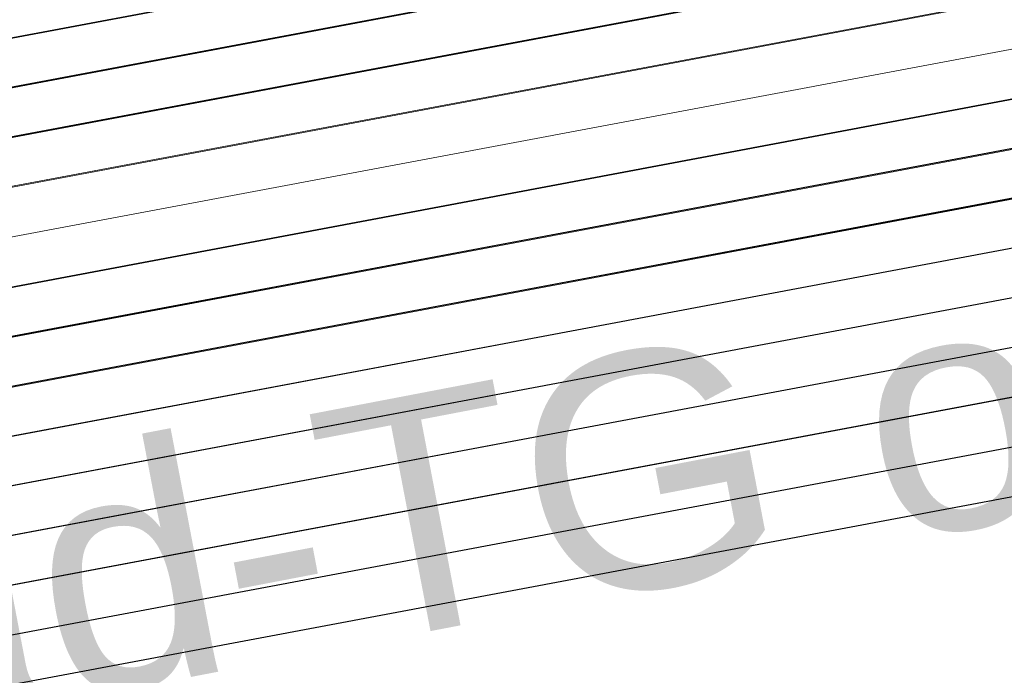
# Model space of a CAD drawing. Header units: metres. Extents: x -502 to 161, y -108 to 174.
# Tile 460 of 656: x -83.18 to -82.178, y -19.627 to -18.959. Entities that reach past the tile are written whole.
import ezdxf

# ---------------------------------------------------------------- set-up
doc = ezdxf.new("R2010")
doc.units = ezdxf.units.M
doc.header["$LTSCALE"] = 0.1
for name, color, linetype in [('BRI31-005.05-5p02-Koordinierung Lageplan 4. BA ZOB West 2022-06-15', 7, 'Continuous'), ('BRI31-005.06-5f07-Koordinierung Lageplan 4. BA ZOB Fernbusbahnh', 7, 'Continuous'), ('BRI32-005.02-5f05-Koordinierung Schemaplan 4 BA ZOB Teilbereich', 7, 'Continuous'), ('BRI32-005.03-5f06-Koordinierung Schemaplan 4 BA ZOB Teilbereich 2 Ost - Bahnhofsallee 2023-01-21', 7, 'Continuous')]:
    doc.layers.add(name, color=color, linetype=linetype)
doc.styles.add('Arial', font='arial.ttf')

msp = doc.modelspace()

# ---------------------------------------------------------------- linework, layer by layer
at = {"layer": 'BRI31-005.05-5p02-Koordinierung Lageplan 4. BA ZOB West 2022-06-15', "color": 190, "linetype": 'Continuous', "lineweight": 35, "true_color": 0x7f00ff, "transparency": 33554687, "flags": 128}
msp.add_lwpolyline([(-55.6927, -13.4124), (-59.4247, -14.0424), (-59.9157, -14.1304), (-61.3997, -14.3954), (-62.2547, -14.5474), (-62.6477, -14.6444), (-62.8637, -14.7754), (-63.5677, -15.2744), (-64.3977, -15.8474), (-64.8567, -15.9354), (-69.6957, -16.7974), (-75.4547, -17.7374), (-81.7247, -18.7024), (-88.8997, -20.0524), (-93.6747, -20.7824), (-98.9547, -21.6824)], dxfattribs=at)
at = {"layer": 'BRI31-005.05-5p02-Koordinierung Lageplan 4. BA ZOB West 2022-06-15', "color": 116, "linetype": 'Continuous', "lineweight": 13, "true_color": 0x007f3f, "transparency": 33554687, "flags": 128}
for points in [[(-98.8977, -21.7234), (-93.6667, -20.8304), (-88.8927, -20.1004), (-81.7147, -18.7504), (-75.4437, -17.7854), (-69.6887, -16.8454), (-64.8477, -15.9844), (-64.3767, -15.8944), (-63.5377, -15.3154), (-62.8377, -14.8174), (-62.6297, -14.6924), (-62.2457, -14.5964), (-61.3907, -14.4444), (-59.9067, -14.1794), (-59.4177, -14.0904), (-55.6847, -13.4604)], [(-98.9347, -21.7804), (-93.6587, -20.8794), (-88.8847, -20.1494), (-81.7057, -18.7994), (-75.4347, -17.8344), (-69.6807, -16.8944), (-64.8387, -16.0334), (-64.3567, -15.9414), (-63.5087, -15.3564), (-62.8107, -14.8594), (-62.6107, -14.7394), (-62.2357, -14.6454), (-61.3817, -14.4934), (-59.8977, -14.2284), (-59.4097, -14.1394), (-55.6767, -13.5094)], [(-55.6527, -13.6584), (-59.3837, -14.2884), (-59.8707, -14.3754), (-61.3547, -14.6404), (-62.2037, -14.7924), (-62.5517, -14.8784), (-62.7277, -14.9854), (-63.4237, -15.4794), (-64.2987, -16.0824), (-64.8117, -16.1804), (-69.6547, -17.0434), (-75.4117, -17.9834), (-81.6807, -18.9484), (-88.8587, -20.2984), (-93.6347, -21.0284), (-98.8577, -21.9194)], [(-55.6447, -13.7074), (-59.3757, -14.3374), (-59.8617, -14.4244), (-61.3457, -14.6894), (-62.1937, -14.8414), (-62.5327, -14.9254), (-62.7007, -15.0274), (-63.3947, -15.5204), (-64.2787, -16.1294), (-64.8027, -16.2294), (-69.6467, -17.0924), (-75.4027, -18.0324), (-81.6717, -18.9974), (-88.8507, -20.3474), (-93.6267, -21.0774), (-98.8947, -21.9764)]]:
    msp.add_lwpolyline(points, dxfattribs=at)
at = {"layer": 'BRI31-005.05-5p02-Koordinierung Lageplan 4. BA ZOB West 2022-06-15', "color": 250, "linetype": 'Continuous', "lineweight": 25, "true_color": 0x333333, "transparency": 33554687, "flags": 128}
for points in [[(-55.6847, -13.4614), (-59.4167, -14.0914), (-59.9067, -14.1794), (-61.3907, -14.4444), (-62.2447, -14.5964), (-62.6287, -14.6914), (-62.8367, -14.8174), (-63.5387, -15.3154), (-64.3777, -15.8944), (-64.8477, -15.9844), (-69.6877, -16.8464), (-75.4457, -17.7864), (-81.7157, -18.7514), (-88.8917, -20.1014), (-93.6667, -20.8314), (-98.9447, -21.7314)], [(-55.6767, -13.5104), (-59.4087, -14.1404), (-59.8977, -14.2284), (-61.3817, -14.4934), (-62.2347, -14.6454), (-62.6097, -14.7384), (-62.8097, -14.8594), (-63.5097, -15.3564), (-64.3577, -15.9414), (-64.8387, -16.0334), (-69.6797, -16.8954), (-75.4367, -17.8354), (-81.7067, -18.8004), (-88.8837, -20.1504), (-93.6587, -20.8804), (-98.9347, -21.7804)], [(-179.1357, -29.7394), (-178.2047, -29.9074), (-176.5237, -30.3244), (-174.8367, -30.8434), (-162.8247, -32.5154), (-157.1227, -33.4214), (-150.6707, -32.1644), (-150.3757, -32.1054), (-126.7397, -27.5954), (-121.8107, -26.6854), (-104.5117, -23.3154), (-93.6067, -21.1744), (-88.8337, -20.4444), (-81.6527, -19.0944), (-75.3827, -18.1294), (-69.6317, -17.1894), (-64.2647, -16.2324), (-63.2977, -15.6984), (-62.6077, -15.0894), (-62.1947, -14.8414), (-59.6597, -14.3864), (-59.3767, -14.3364), (-55.6447, -13.7064)], [(-55.6367, -13.7554), (-59.3687, -14.3854), (-59.6507, -14.4354), (-62.1767, -14.8894), (-62.5777, -15.1304), (-63.2687, -15.7394), (-64.2477, -16.2804), (-69.6237, -17.2384), (-75.3737, -18.1784), (-81.6437, -19.1434), (-88.8257, -20.4934), (-93.5977, -21.2234), (-104.5017, -23.3644), (-121.8007, -26.7344), (-126.7307, -27.6444), (-150.3667, -32.1544), (-150.6607, -32.2134), (-157.1217, -33.4724), (-162.8317, -32.5644), (-174.8437, -30.8934), (-176.5357, -30.3734), (-178.2147, -29.9564), (-179.1357, -29.7904)], [(-55.6287, -13.8044), (-59.3607, -14.4344), (-59.6427, -14.4844), (-62.1587, -14.9374), (-62.5477, -15.1714), (-63.2397, -15.7804), (-64.2307, -16.3284), (-69.6157, -17.2874), (-75.3647, -18.2274), (-81.6347, -19.1924), (-88.8177, -20.5424), (-93.5887, -21.2724), (-104.4917, -23.4134), (-121.7907, -26.7834), (-126.7217, -27.6934), (-150.3577, -32.2034), (-150.6507, -32.2624), (-157.1207, -33.5234), (-162.8387, -32.6134), (-174.8507, -30.9434), (-176.5477, -30.4224), (-178.2247, -30.0054), (-179.1357, -29.8414)], [(-55.6207, -13.8534), (-59.3527, -14.4834), (-59.6277, -14.5324), (-62.1407, -14.9854), (-62.5177, -15.2124), (-63.2107, -15.8214), (-64.2137, -16.3764), (-69.6077, -17.3364), (-75.3557, -18.2764), (-81.6257, -19.2414), (-88.8097, -20.5914), (-93.5797, -21.3214), (-104.4817, -23.4624), (-121.7807, -26.8324), (-126.7127, -27.7424), (-150.3487, -32.2524), (-150.6407, -32.3114), (-157.1197, -33.5744), (-162.8457, -32.6624), (-174.8577, -30.9934), (-176.5597, -30.4714), (-178.2347, -30.0544), (-179.1357, -29.8924)], [(-55.6127, -13.9024), (-59.3447, -14.5324), (-59.6247, -14.5824), (-62.1227, -15.0334), (-62.4877, -15.2534), (-63.1817, -15.8624), (-64.1967, -16.4244), (-69.5997, -17.3854), (-75.3467, -18.3254), (-81.6167, -19.2904), (-88.8017, -20.6404), (-93.5707, -21.3704), (-104.4717, -23.5114), (-121.7707, -26.8814), (-126.7037, -27.7914), (-150.3397, -32.3014), (-150.6307, -32.3604), (-157.1187, -33.6254), (-162.8527, -32.7114), (-174.8647, -31.0434), (-176.5717, -30.5204), (-178.2447, -30.1034), (-179.1357, -29.9434)], [(-55.6047, -13.9514), (-59.3367, -14.5814), (-62.1047, -15.0814), (-62.4577, -15.2944), (-63.1527, -15.9034), (-64.1797, -16.4724), (-69.5917, -17.4344), (-75.3377, -18.3744), (-81.6077, -19.3394), (-88.7937, -20.6894), (-93.5617, -21.4194), (-104.4617, -23.5604), (-121.7607, -26.9304), (-126.6947, -27.8404), (-150.3307, -32.3504), (-150.6207, -32.4094), (-157.1177, -33.6764), (-162.8597, -32.7604), (-174.8717, -31.0934), (-176.5837, -30.5694), (-178.2547, -30.1524), (-179.1357, -29.9944)], [(-62.5057, -14.9114), (-62.7017, -15.0274), (-63.4007, -15.5204), (-64.2987, -16.1364), (-69.6477, -17.0914), (-75.4007, -18.0314), (-81.6707, -18.9964), (-88.8497, -20.3464), (-93.6247, -21.0764), (-104.5317, -23.2174), (-121.8307, -26.5874), (-126.7577, -27.4974), (-150.3937, -32.0074), (-150.6907, -32.0664), (-157.1247, -33.3194), (-162.8107, -32.4174), (-174.8227, -30.7434), (-176.4997, -30.2264), (-178.1847, -29.8094), (-179.1357, -29.6374)], [(-62.4797, -14.9544), (-62.6747, -15.0694), (-63.3727, -15.5614), (-64.2817, -16.1844), (-69.6397, -17.1404), (-75.3917, -18.0804), (-81.6617, -19.0454), (-88.8417, -20.3954), (-93.6157, -21.1254), (-104.5217, -23.2664), (-121.8207, -26.6364), (-126.7487, -27.5464), (-150.3847, -32.0564), (-150.6807, -32.1154), (-157.1237, -33.3704), (-162.8177, -32.4664), (-174.8297, -30.7934), (-176.5117, -30.2754), (-178.1947, -29.8584), (-179.1357, -29.6884)]]:
    msp.add_lwpolyline(points, dxfattribs=at)
at = {"layer": 'BRI31-005.05-5p02-Koordinierung Lageplan 4. BA ZOB West 2022-06-15', "color": 251, "linetype": 'Continuous', "lineweight": 13, "true_color": 0x5b5b5b, "transparency": 33554687, "flags": 128}
for points in [[(-55.6687, -13.5594), (-59.4007, -14.1894), (-59.8887, -14.2774), (-61.3727, -14.5424), (-62.2247, -14.6944), (-62.5907, -14.7854), (-62.7827, -14.9014), (-63.4807, -15.3974), (-64.3377, -15.9884), (-64.8297, -16.0824), (-69.6717, -16.9444), (-75.4277, -17.8844), (-81.6977, -18.8494), (-88.8757, -20.1994), (-93.6507, -20.9294), (-98.8777, -21.8214)], [(-55.6607, -13.6084), (-59.3927, -14.2384), (-59.8797, -14.3264), (-61.3637, -14.5914), (-62.2147, -14.7434), (-62.5717, -14.8324), (-62.7557, -14.9434), (-63.4517, -15.4384), (-64.3177, -16.0354), (-64.8207, -16.1314), (-69.6637, -16.9934), (-75.4187, -17.9334), (-81.6887, -18.8984), (-88.8677, -20.2484), (-93.6427, -20.9784), (-98.9147, -21.8784)]]:
    msp.add_lwpolyline(points, dxfattribs=at)
at = {"layer": 'BRI31-005.06-5f07-Koordinierung Lageplan 4. BA ZOB Fernbusbahnh', "color": 190, "linetype": 'Continuous', "lineweight": 30, "true_color": 0x7f00ff, "transparency": 33554687, "flags": 128}
msp.add_lwpolyline([(-55.6927, -13.4124), (-59.4247, -14.0424), (-59.9157, -14.1304), (-61.3997, -14.3954), (-62.2547, -14.5474), (-62.6477, -14.6444), (-62.8637, -14.7754), (-63.5677, -15.2744), (-64.3977, -15.8474), (-64.8567, -15.9354), (-69.6957, -16.7974), (-75.4547, -17.7374), (-81.7247, -18.7024), (-88.8997, -20.0524), (-93.6747, -20.7824), (-98.9547, -21.6824)], dxfattribs=at)
at = {"layer": 'BRI31-005.06-5f07-Koordinierung Lageplan 4. BA ZOB Fernbusbahnh', "color": 250, "linetype": 'Continuous', "lineweight": 20, "true_color": 0x333333, "transparency": 33554687, "flags": 128}
for points in [[(-55.6847, -13.4614), (-59.4167, -14.0914), (-59.9067, -14.1794), (-61.3907, -14.4444), (-62.2447, -14.5964), (-62.6287, -14.6914), (-62.8367, -14.8174), (-63.5387, -15.3154), (-64.3777, -15.8944), (-64.8477, -15.9844), (-69.6877, -16.8464), (-75.4457, -17.7864), (-81.7157, -18.7514), (-88.8917, -20.1014), (-93.6667, -20.8314), (-98.9447, -21.7314)], [(-55.6767, -13.5104), (-59.4087, -14.1404), (-59.8977, -14.2284), (-61.3817, -14.4934), (-62.2347, -14.6454), (-62.6097, -14.7384), (-62.8097, -14.8594), (-63.5097, -15.3564), (-64.3577, -15.9414), (-64.8387, -16.0334), (-69.6797, -16.8954), (-75.4367, -17.8354), (-81.7067, -18.8004), (-88.8837, -20.1504), (-93.6587, -20.8804), (-98.9347, -21.7804)], [(-179.1357, -29.7394), (-178.2047, -29.9074), (-176.5237, -30.3244), (-174.8367, -30.8434), (-162.8247, -32.5154), (-157.1227, -33.4214), (-150.6707, -32.1644), (-150.3757, -32.1054), (-126.7397, -27.5954), (-121.8107, -26.6854), (-104.5117, -23.3154), (-93.6067, -21.1744), (-88.8337, -20.4444), (-81.6527, -19.0944), (-75.3827, -18.1294), (-69.6317, -17.1894), (-64.2647, -16.2324), (-63.2977, -15.6984), (-62.6077, -15.0894), (-62.1947, -14.8414), (-59.6597, -14.3864), (-59.3767, -14.3364), (-55.6447, -13.7064)], [(-55.6367, -13.7554), (-59.3687, -14.3854), (-59.6507, -14.4354), (-62.1767, -14.8894), (-62.5777, -15.1304), (-63.2687, -15.7394), (-64.2477, -16.2804), (-69.6237, -17.2384), (-75.3737, -18.1784), (-81.6437, -19.1434), (-88.8257, -20.4934), (-93.5977, -21.2234), (-104.5017, -23.3644), (-121.8007, -26.7344), (-126.7307, -27.6444), (-150.3667, -32.1544), (-150.6607, -32.2134), (-157.1217, -33.4724), (-162.8317, -32.5644), (-174.8437, -30.8934), (-176.5357, -30.3734), (-178.2147, -29.9564), (-179.1357, -29.7904)], [(-55.6287, -13.8044), (-59.3607, -14.4344), (-59.6427, -14.4844), (-62.1587, -14.9374), (-62.5477, -15.1714), (-63.2397, -15.7804), (-64.2307, -16.3284), (-69.6157, -17.2874), (-75.3647, -18.2274), (-81.6347, -19.1924), (-88.8177, -20.5424), (-93.5887, -21.2724), (-104.4917, -23.4134), (-121.7907, -26.7834), (-126.7217, -27.6934), (-150.3577, -32.2034), (-150.6507, -32.2624), (-157.1207, -33.5234), (-162.8387, -32.6134), (-174.8507, -30.9434), (-176.5477, -30.4224), (-178.2247, -30.0054), (-179.1357, -29.8414)], [(-55.6207, -13.8534), (-59.3527, -14.4834), (-59.6277, -14.5324), (-62.1407, -14.9854), (-62.5177, -15.2124), (-63.2107, -15.8214), (-64.2137, -16.3764), (-69.6077, -17.3364), (-75.3557, -18.2764), (-81.6257, -19.2414), (-88.8097, -20.5914), (-93.5797, -21.3214), (-104.4817, -23.4624), (-121.7807, -26.8324), (-126.7127, -27.7424), (-150.3487, -32.2524), (-150.6407, -32.3114), (-157.1197, -33.5744), (-162.8457, -32.6624), (-174.8577, -30.9934), (-176.5597, -30.4714), (-178.2347, -30.0544), (-179.1357, -29.8924)], [(-55.6127, -13.9024), (-59.3447, -14.5324), (-59.6247, -14.5824), (-62.1227, -15.0334), (-62.4877, -15.2534), (-63.1817, -15.8624), (-64.1967, -16.4244), (-69.5997, -17.3854), (-75.3467, -18.3254), (-81.6167, -19.2904), (-88.8017, -20.6404), (-93.5707, -21.3704), (-104.4717, -23.5114), (-121.7707, -26.8814), (-126.7037, -27.7914), (-150.3397, -32.3014), (-150.6307, -32.3604), (-157.1187, -33.6254), (-162.8527, -32.7114), (-174.8647, -31.0434), (-176.5717, -30.5204), (-178.2447, -30.1034), (-179.1357, -29.9434)], [(-55.6047, -13.9514), (-59.3367, -14.5814), (-62.1047, -15.0814), (-62.4577, -15.2944), (-63.1527, -15.9034), (-64.1797, -16.4724), (-69.5917, -17.4344), (-75.3377, -18.3744), (-81.6077, -19.3394), (-88.7937, -20.6894), (-93.5617, -21.4194), (-104.4617, -23.5604), (-121.7607, -26.9304), (-126.6947, -27.8404), (-150.3307, -32.3504), (-150.6207, -32.4094), (-157.1177, -33.6764), (-162.8597, -32.7604), (-174.8717, -31.0934), (-176.5837, -30.5694), (-178.2547, -30.1524), (-179.1357, -29.9944)], [(-62.5057, -14.9114), (-62.7017, -15.0274), (-63.4007, -15.5204), (-64.2987, -16.1364), (-69.6477, -17.0914), (-75.4007, -18.0314), (-81.6707, -18.9964), (-88.8497, -20.3464), (-93.6247, -21.0764), (-104.5317, -23.2174), (-121.8307, -26.5874), (-126.7577, -27.4974), (-150.3937, -32.0074), (-150.6907, -32.0664), (-157.1247, -33.3194), (-162.8107, -32.4174), (-174.8227, -30.7434), (-176.4997, -30.2264), (-178.1847, -29.8094), (-179.1357, -29.6374)], [(-62.4797, -14.9544), (-62.6747, -15.0694), (-63.3727, -15.5614), (-64.2817, -16.1844), (-69.6397, -17.1404), (-75.3917, -18.0804), (-81.6617, -19.0454), (-88.8417, -20.3954), (-93.6157, -21.1254), (-104.5217, -23.2664), (-121.8207, -26.6364), (-126.7487, -27.5464), (-150.3847, -32.0564), (-150.6807, -32.1154), (-157.1237, -33.3704), (-162.8177, -32.4664), (-174.8297, -30.7934), (-176.5117, -30.2754), (-178.1947, -29.8584), (-179.1357, -29.6884)]]:
    msp.add_lwpolyline(points, dxfattribs=at)
at = {"layer": 'BRI32-005.02-5f05-Koordinierung Schemaplan 4 BA ZOB Teilbereich', "color": 190, "linetype": 'Continuous', "lineweight": 35, "true_color": 0x7f00ff, "transparency": 33554687, "flags": 128}
msp.add_lwpolyline([(-55.6927, -13.4124), (-59.4247, -14.0424), (-59.9157, -14.1304), (-61.3997, -14.3954), (-62.2547, -14.5474), (-62.6477, -14.6444), (-62.8637, -14.7754), (-63.5677, -15.2744), (-64.3977, -15.8474), (-64.8567, -15.9354), (-69.6957, -16.7974), (-75.4547, -17.7374), (-81.7247, -18.7024), (-88.8997, -20.0524), (-93.6747, -20.7824), (-98.9547, -21.6824)], dxfattribs=at)
at = {"layer": 'BRI32-005.02-5f05-Koordinierung Schemaplan 4 BA ZOB Teilbereich', "color": 116, "linetype": 'Continuous', "lineweight": 13, "true_color": 0x007f3f, "transparency": 33554687, "flags": 128}
for points in [[(-98.8977, -21.7234), (-93.6667, -20.8304), (-88.8927, -20.1004), (-81.7147, -18.7504), (-75.4437, -17.7854), (-69.6887, -16.8454), (-64.8477, -15.9844), (-64.3767, -15.8944), (-63.5377, -15.3154), (-62.8377, -14.8174), (-62.6297, -14.6924), (-62.2457, -14.5964), (-61.3907, -14.4444), (-59.9067, -14.1794), (-59.4177, -14.0904), (-55.6847, -13.4604)], [(-98.9347, -21.7804), (-93.6587, -20.8794), (-88.8847, -20.1494), (-81.7057, -18.7994), (-75.4347, -17.8344), (-69.6807, -16.8944), (-64.8387, -16.0334), (-64.3567, -15.9414), (-63.5087, -15.3564), (-62.8107, -14.8594), (-62.6107, -14.7394), (-62.2357, -14.6454), (-61.3817, -14.4934), (-59.8977, -14.2284), (-59.4097, -14.1394), (-55.6767, -13.5094)], [(-97.8377, -17.4674), (-97.1877, -21.0354), (-96.9687, -21.3424), (-96.6307, -21.4384), (-93.6507, -20.9284), (-88.8767, -20.1984), (-81.6967, -18.8484), (-75.4257, -17.8834), (-69.6727, -16.9434), (-64.8297, -16.0824), (-64.3367, -15.9884), (-63.4797, -15.3974), (-62.7837, -14.9014), (-62.5917, -14.7864), (-62.2257, -14.6944), (-61.3727, -14.5424), (-59.8887, -14.2774), (-59.4017, -14.1884), (-55.6687, -13.5584)], [(-55.6527, -13.6584), (-59.3837, -14.2884), (-59.8707, -14.3754), (-61.3547, -14.6404), (-62.2037, -14.7924), (-62.5517, -14.8784), (-62.7277, -14.9854), (-63.4237, -15.4794), (-64.2987, -16.0824), (-64.8117, -16.1804), (-69.6547, -17.0434), (-75.4117, -17.9834), (-81.6807, -18.9484), (-88.8587, -20.2984), (-93.6347, -21.0284), (-98.8577, -21.9194)], [(-55.6447, -13.7074), (-59.3757, -14.3374), (-59.8617, -14.4244), (-61.3457, -14.6894), (-62.1937, -14.8414), (-62.5327, -14.9254), (-62.7007, -15.0274), (-63.3947, -15.5204), (-64.2787, -16.1294), (-64.8027, -16.2294), (-69.6467, -17.0924), (-75.4027, -18.0324), (-81.6717, -18.9974), (-88.8507, -20.3474), (-93.6267, -21.0774), (-98.8947, -21.9764)], [(-55.6367, -13.7564), (-59.3677, -14.3864), (-59.8527, -14.4734), (-61.3367, -14.7384), (-62.1837, -14.8904), (-62.5137, -14.9724), (-62.6737, -15.0694), (-63.3657, -15.5614), (-64.2587, -16.1764), (-64.7937, -16.2784), (-69.6387, -17.1414), (-75.3937, -18.0814), (-81.6627, -19.0464), (-88.8427, -20.3964), (-93.6187, -21.1264), (-96.6407, -21.6424), (-97.0907, -21.5164), (-97.3757, -21.1154), (-98.0337, -17.5034), (-97.8377, -17.4674)]]:
    msp.add_lwpolyline(points, dxfattribs=at)
at = {"layer": 'BRI32-005.02-5f05-Koordinierung Schemaplan 4 BA ZOB Teilbereich', "color": 250, "linetype": 'Continuous', "lineweight": 25, "true_color": 0x333333, "transparency": 33554687, "flags": 128}
for points in [[(-55.6847, -13.4614), (-59.4167, -14.0914), (-59.9067, -14.1794), (-61.3907, -14.4444), (-62.2447, -14.5964), (-62.6287, -14.6914), (-62.8367, -14.8174), (-63.5387, -15.3154), (-64.3777, -15.8944), (-64.8477, -15.9844), (-69.6877, -16.8464), (-75.4457, -17.7864), (-81.7157, -18.7514), (-88.8917, -20.1014), (-93.6667, -20.8314), (-98.9447, -21.7314)], [(-55.6767, -13.5104), (-59.4087, -14.1404), (-59.8977, -14.2284), (-61.3817, -14.4934), (-62.2347, -14.6454), (-62.6097, -14.7384), (-62.8097, -14.8594), (-63.5097, -15.3564), (-64.3577, -15.9414), (-64.8387, -16.0334), (-69.6797, -16.8954), (-75.4367, -17.8354), (-81.7067, -18.8004), (-88.8837, -20.1504), (-93.6587, -20.8804), (-98.9347, -21.7804)], [(-179.1357, -29.7394), (-178.2047, -29.9074), (-176.5237, -30.3244), (-174.8367, -30.8434), (-162.8247, -32.5154), (-157.1227, -33.4214), (-150.6707, -32.1644), (-150.3757, -32.1054), (-126.7397, -27.5954), (-121.8107, -26.6854), (-104.5117, -23.3154), (-93.6067, -21.1744), (-88.8337, -20.4444), (-81.6527, -19.0944), (-75.3827, -18.1294), (-69.6317, -17.1894), (-64.2647, -16.2324), (-63.2977, -15.6984), (-62.6077, -15.0894), (-62.1947, -14.8414), (-59.6597, -14.3864), (-59.3767, -14.3364), (-55.6447, -13.7064)], [(-55.6367, -13.7554), (-59.3687, -14.3854), (-59.6507, -14.4354), (-62.1767, -14.8894), (-62.5777, -15.1304), (-63.2687, -15.7394), (-64.2477, -16.2804), (-69.6237, -17.2384), (-75.3737, -18.1784), (-81.6437, -19.1434), (-88.8257, -20.4934), (-93.5977, -21.2234), (-104.5017, -23.3644), (-121.8007, -26.7344), (-126.7307, -27.6444), (-150.3667, -32.1544), (-150.6607, -32.2134), (-157.1217, -33.4724), (-162.8317, -32.5644), (-174.8437, -30.8934), (-176.5357, -30.3734), (-178.2147, -29.9564), (-179.1357, -29.7904)], [(-55.6287, -13.8044), (-59.3607, -14.4344), (-59.6427, -14.4844), (-62.1587, -14.9374), (-62.5477, -15.1714), (-63.2397, -15.7804), (-64.2307, -16.3284), (-69.6157, -17.2874), (-75.3647, -18.2274), (-81.6347, -19.1924), (-88.8177, -20.5424), (-93.5887, -21.2724), (-104.4917, -23.4134), (-121.7907, -26.7834), (-126.7217, -27.6934), (-150.3577, -32.2034), (-150.6507, -32.2624), (-157.1207, -33.5234), (-162.8387, -32.6134), (-174.8507, -30.9434), (-176.5477, -30.4224), (-178.2247, -30.0054), (-179.1357, -29.8414)], [(-55.6207, -13.8534), (-59.3527, -14.4834), (-59.6277, -14.5324), (-62.1407, -14.9854), (-62.5177, -15.2124), (-63.2107, -15.8214), (-64.2137, -16.3764), (-69.6077, -17.3364), (-75.3557, -18.2764), (-81.6257, -19.2414), (-88.8097, -20.5914), (-93.5797, -21.3214), (-104.4817, -23.4624), (-121.7807, -26.8324), (-126.7127, -27.7424), (-150.3487, -32.2524), (-150.6407, -32.3114), (-157.1197, -33.5744), (-162.8457, -32.6624), (-174.8577, -30.9934), (-176.5597, -30.4714), (-178.2347, -30.0544), (-179.1357, -29.8924)], [(-55.6127, -13.9024), (-59.3447, -14.5324), (-59.6247, -14.5824), (-62.1227, -15.0334), (-62.4877, -15.2534), (-63.1817, -15.8624), (-64.1967, -16.4244), (-69.5997, -17.3854), (-75.3467, -18.3254), (-81.6167, -19.2904), (-88.8017, -20.6404), (-93.5707, -21.3704), (-104.4717, -23.5114), (-121.7707, -26.8814), (-126.7037, -27.7914), (-150.3397, -32.3014), (-150.6307, -32.3604), (-157.1187, -33.6254), (-162.8527, -32.7114), (-174.8647, -31.0434), (-176.5717, -30.5204), (-178.2447, -30.1034), (-179.1357, -29.9434)], [(-55.6047, -13.9514), (-59.3367, -14.5814), (-62.1047, -15.0814), (-62.4577, -15.2944), (-63.1527, -15.9034), (-64.1797, -16.4724), (-69.5917, -17.4344), (-75.3377, -18.3744), (-81.6077, -19.3394), (-88.7937, -20.6894), (-93.5617, -21.4194), (-104.4617, -23.5604), (-121.7607, -26.9304), (-126.6947, -27.8404), (-150.3307, -32.3504), (-150.6207, -32.4094), (-157.1177, -33.6764), (-162.8597, -32.7604), (-174.8717, -31.0934), (-176.5837, -30.5694), (-178.2547, -30.1524), (-179.1357, -29.9944)]]:
    msp.add_lwpolyline(points, dxfattribs=at)
at = {"layer": 'BRI32-005.02-5f05-Koordinierung Schemaplan 4 BA ZOB Teilbereich', "color": 251, "linetype": 'Continuous', "lineweight": 13, "true_color": 0x5b5b5b, "transparency": 33554687, "flags": 128}
for points in [[(-55.6687, -13.5594), (-59.4007, -14.1894), (-59.8887, -14.2774), (-61.3727, -14.5424), (-62.2247, -14.6944), (-62.5907, -14.7854), (-62.7827, -14.9014), (-63.4807, -15.3974), (-64.3377, -15.9884), (-64.8297, -16.0824), (-69.6717, -16.9444), (-75.4277, -17.8844), (-81.6977, -18.8494), (-88.8757, -20.1994), (-93.6507, -20.9294), (-98.8777, -21.8214)], [(-55.6607, -13.6084), (-59.3927, -14.2384), (-59.8797, -14.3264), (-61.3637, -14.5914), (-62.2147, -14.7434), (-62.5717, -14.8324), (-62.7557, -14.9434), (-63.4517, -15.4384), (-64.3177, -16.0354), (-64.8207, -16.1314), (-69.6637, -16.9934), (-75.4187, -17.9334), (-81.6887, -18.8984), (-88.8677, -20.2484), (-93.6427, -20.9784), (-98.9147, -21.8784)], [(-97.9357, -17.4854), (-97.2817, -21.0754), (-97.0297, -21.4294), (-96.6357, -21.5404), (-93.6347, -21.0274), (-88.8597, -20.2974), (-81.6797, -18.9474), (-75.4097, -17.9824), (-69.6557, -17.0424), (-64.8117, -16.1804), (-64.2977, -16.0824), (-63.4227, -15.4794), (-62.7287, -14.9854), (-62.5527, -14.8794), (-62.2047, -14.7924), (-61.3547, -14.6404), (-59.8707, -14.3754), (-59.3847, -14.2874), (-55.6527, -13.6574)]]:
    msp.add_lwpolyline(points, dxfattribs=at)
at = {"layer": 'BRI32-005.03-5f06-Koordinierung Schemaplan 4 BA ZOB Teilbereich 2 Ost - Bahnhofsallee 2023-01-21', "color": 190, "linetype": 'Continuous', "lineweight": 30, "true_color": 0x7f00ff, "transparency": 33554687, "flags": 128}
msp.add_lwpolyline([(-55.6927, -13.4124), (-59.4247, -14.0424), (-59.9157, -14.1304), (-61.3997, -14.3954), (-62.2547, -14.5474), (-62.6477, -14.6444), (-62.8637, -14.7754), (-63.5677, -15.2744), (-64.3977, -15.8474), (-64.8567, -15.9354), (-69.6957, -16.7974), (-75.4547, -17.7374), (-81.7247, -18.7024), (-88.8997, -20.0524), (-93.6747, -20.7824), (-98.9547, -21.6824)], dxfattribs=at)
at = {"layer": 'BRI32-005.03-5f06-Koordinierung Schemaplan 4 BA ZOB Teilbereich 2 Ost - Bahnhofsallee 2023-01-21', "color": 116, "linetype": 'Continuous', "lineweight": 9, "true_color": 0x007f3f, "transparency": 33554687, "flags": 128}
for points in [[(-98.8977, -21.7234), (-93.6667, -20.8304), (-88.8927, -20.1004), (-81.7147, -18.7504), (-75.4437, -17.7854), (-69.6887, -16.8454), (-64.8477, -15.9844), (-64.3767, -15.8944), (-63.5377, -15.3154), (-62.8377, -14.8174), (-62.6297, -14.6924), (-62.2457, -14.5964), (-61.3907, -14.4444), (-59.9067, -14.1794), (-59.4177, -14.0904), (-55.6847, -13.4604)], [(-98.9347, -21.7804), (-93.6587, -20.8794), (-88.8847, -20.1494), (-81.7057, -18.7994), (-75.4347, -17.8344), (-69.6807, -16.8944), (-64.8387, -16.0334), (-64.3567, -15.9414), (-63.5087, -15.3564), (-62.8107, -14.8594), (-62.6107, -14.7394), (-62.2357, -14.6454), (-61.3817, -14.4934), (-59.8977, -14.2284), (-59.4097, -14.1394), (-55.6767, -13.5094)], [(-97.8377, -17.4674), (-97.1877, -21.0354), (-96.9687, -21.3424), (-96.6307, -21.4384), (-93.6507, -20.9284), (-88.8767, -20.1984), (-81.6967, -18.8484), (-75.4257, -17.8834), (-69.6727, -16.9434), (-64.8297, -16.0824), (-64.3367, -15.9884), (-63.4797, -15.3974), (-62.7837, -14.9014), (-62.5917, -14.7864), (-62.2257, -14.6944), (-61.3727, -14.5424), (-59.8887, -14.2774), (-59.4017, -14.1884), (-55.6687, -13.5584)], [(-55.6527, -13.6584), (-59.3837, -14.2884), (-59.8707, -14.3754), (-61.3547, -14.6404), (-62.2037, -14.7924), (-62.5517, -14.8784), (-62.7277, -14.9854), (-63.4237, -15.4794), (-64.2987, -16.0824), (-64.8117, -16.1804), (-69.6547, -17.0434), (-75.4117, -17.9834), (-81.6807, -18.9484), (-88.8587, -20.2984), (-93.6347, -21.0284), (-98.8577, -21.9194)], [(-55.6447, -13.7074), (-59.3757, -14.3374), (-59.8617, -14.4244), (-61.3457, -14.6894), (-62.1937, -14.8414), (-62.5327, -14.9254), (-62.7007, -15.0274), (-63.3947, -15.5204), (-64.2787, -16.1294), (-64.8027, -16.2294), (-69.6467, -17.0924), (-75.4027, -18.0324), (-81.6717, -18.9974), (-88.8507, -20.3474), (-93.6267, -21.0774), (-98.8947, -21.9764)], [(-55.6367, -13.7564), (-59.3677, -14.3864), (-59.8527, -14.4734), (-61.3367, -14.7384), (-62.1837, -14.8904), (-62.5137, -14.9724), (-62.6737, -15.0694), (-63.3657, -15.5614), (-64.2587, -16.1764), (-64.7937, -16.2784), (-69.6387, -17.1414), (-75.3937, -18.0814), (-81.6627, -19.0464), (-88.8427, -20.3964), (-93.6187, -21.1264), (-96.6407, -21.6424), (-97.0907, -21.5164), (-97.3757, -21.1154), (-98.0337, -17.5034), (-97.8377, -17.4674)]]:
    msp.add_lwpolyline(points, dxfattribs=at)
at = {"layer": 'BRI32-005.03-5f06-Koordinierung Schemaplan 4 BA ZOB Teilbereich 2 Ost - Bahnhofsallee 2023-01-21', "color": 250, "linetype": 'Continuous', "lineweight": 20, "true_color": 0x333333, "transparency": 33554687, "flags": 128}
for points in [[(-55.6847, -13.4614), (-59.4167, -14.0914), (-59.9067, -14.1794), (-61.3907, -14.4444), (-62.2447, -14.5964), (-62.6287, -14.6914), (-62.8367, -14.8174), (-63.5387, -15.3154), (-64.3777, -15.8944), (-64.8477, -15.9844), (-69.6877, -16.8464), (-75.4457, -17.7864), (-81.7157, -18.7514), (-88.8917, -20.1014), (-93.6667, -20.8314), (-98.9447, -21.7314)], [(-55.6767, -13.5104), (-59.4087, -14.1404), (-59.8977, -14.2284), (-61.3817, -14.4934), (-62.2347, -14.6454), (-62.6097, -14.7384), (-62.8097, -14.8594), (-63.5097, -15.3564), (-64.3577, -15.9414), (-64.8387, -16.0334), (-69.6797, -16.8954), (-75.4367, -17.8354), (-81.7067, -18.8004), (-88.8837, -20.1504), (-93.6587, -20.8804), (-98.9347, -21.7804)], [(-179.1357, -29.7394), (-178.2047, -29.9074), (-176.5237, -30.3244), (-174.8367, -30.8434), (-162.8247, -32.5154), (-157.1227, -33.4214), (-150.6707, -32.1644), (-150.3757, -32.1054), (-126.7397, -27.5954), (-121.8107, -26.6854), (-104.5117, -23.3154), (-93.6067, -21.1744), (-88.8337, -20.4444), (-81.6527, -19.0944), (-75.3827, -18.1294), (-69.6317, -17.1894), (-64.2647, -16.2324), (-63.2977, -15.6984), (-62.6077, -15.0894), (-62.1947, -14.8414), (-59.6597, -14.3864), (-59.3767, -14.3364), (-55.6447, -13.7064)], [(-55.6367, -13.7554), (-59.3687, -14.3854), (-59.6507, -14.4354), (-62.1767, -14.8894), (-62.5777, -15.1304), (-63.2687, -15.7394), (-64.2477, -16.2804), (-69.6237, -17.2384), (-75.3737, -18.1784), (-81.6437, -19.1434), (-88.8257, -20.4934), (-93.5977, -21.2234), (-104.5017, -23.3644), (-121.8007, -26.7344), (-126.7307, -27.6444), (-150.3667, -32.1544), (-150.6607, -32.2134), (-157.1217, -33.4724), (-162.8317, -32.5644), (-174.8437, -30.8934), (-176.5357, -30.3734), (-178.2147, -29.9564), (-179.1357, -29.7904)], [(-55.6287, -13.8044), (-59.3607, -14.4344), (-59.6427, -14.4844), (-62.1587, -14.9374), (-62.5477, -15.1714), (-63.2397, -15.7804), (-64.2307, -16.3284), (-69.6157, -17.2874), (-75.3647, -18.2274), (-81.6347, -19.1924), (-88.8177, -20.5424), (-93.5887, -21.2724), (-104.4917, -23.4134), (-121.7907, -26.7834), (-126.7217, -27.6934), (-150.3577, -32.2034), (-150.6507, -32.2624), (-157.1207, -33.5234), (-162.8387, -32.6134), (-174.8507, -30.9434), (-176.5477, -30.4224), (-178.2247, -30.0054), (-179.1357, -29.8414)], [(-55.6207, -13.8534), (-59.3527, -14.4834), (-59.6277, -14.5324), (-62.1407, -14.9854), (-62.5177, -15.2124), (-63.2107, -15.8214), (-64.2137, -16.3764), (-69.6077, -17.3364), (-75.3557, -18.2764), (-81.6257, -19.2414), (-88.8097, -20.5914), (-93.5797, -21.3214), (-104.4817, -23.4624), (-121.7807, -26.8324), (-126.7127, -27.7424), (-150.3487, -32.2524), (-150.6407, -32.3114), (-157.1197, -33.5744), (-162.8457, -32.6624), (-174.8577, -30.9934), (-176.5597, -30.4714), (-178.2347, -30.0544), (-179.1357, -29.8924)], [(-55.6127, -13.9024), (-59.3447, -14.5324), (-59.6247, -14.5824), (-62.1227, -15.0334), (-62.4877, -15.2534), (-63.1817, -15.8624), (-64.1967, -16.4244), (-69.5997, -17.3854), (-75.3467, -18.3254), (-81.6167, -19.2904), (-88.8017, -20.6404), (-93.5707, -21.3704), (-104.4717, -23.5114), (-121.7707, -26.8814), (-126.7037, -27.7914), (-150.3397, -32.3014), (-150.6307, -32.3604), (-157.1187, -33.6254), (-162.8527, -32.7114), (-174.8647, -31.0434), (-176.5717, -30.5204), (-178.2447, -30.1034), (-179.1357, -29.9434)], [(-55.6047, -13.9514), (-59.3367, -14.5814), (-62.1047, -15.0814), (-62.4577, -15.2944), (-63.1527, -15.9034), (-64.1797, -16.4724), (-69.5917, -17.4344), (-75.3377, -18.3744), (-81.6077, -19.3394), (-88.7937, -20.6894), (-93.5617, -21.4194), (-104.4617, -23.5604), (-121.7607, -26.9304), (-126.6947, -27.8404), (-150.3307, -32.3504), (-150.6207, -32.4094), (-157.1177, -33.6764), (-162.8597, -32.7604), (-174.8717, -31.0934), (-176.5837, -30.5694), (-178.2547, -30.1524), (-179.1357, -29.9944)], [(-62.5057, -14.9114), (-62.7017, -15.0274), (-63.4007, -15.5204), (-64.2987, -16.1364), (-69.6477, -17.0914), (-75.4007, -18.0314), (-81.6707, -18.9964), (-88.8497, -20.3464), (-93.6247, -21.0764), (-104.5317, -23.2174), (-121.8307, -26.5874), (-126.7577, -27.4974), (-150.3937, -32.0074), (-150.6907, -32.0664), (-157.1247, -33.3194), (-162.8107, -32.4174), (-174.8227, -30.7434), (-176.4997, -30.2264), (-178.1847, -29.8094), (-179.1357, -29.6374)], [(-62.4797, -14.9544), (-62.6747, -15.0694), (-63.3727, -15.5614), (-64.2817, -16.1844), (-69.6397, -17.1404), (-75.3917, -18.0804), (-81.6617, -19.0454), (-88.8417, -20.3954), (-93.6157, -21.1254), (-104.5217, -23.2664), (-121.8207, -26.6364), (-126.7487, -27.5464), (-150.3847, -32.0564), (-150.6807, -32.1154), (-157.1237, -33.3704), (-162.8177, -32.4664), (-174.8297, -30.7934), (-176.5117, -30.2754), (-178.1947, -29.8584), (-179.1357, -29.6884)]]:
    msp.add_lwpolyline(points, dxfattribs=at)
at = {"layer": 'BRI32-005.03-5f06-Koordinierung Schemaplan 4 BA ZOB Teilbereich 2 Ost - Bahnhofsallee 2023-01-21', "color": 251, "linetype": 'Continuous', "lineweight": 9, "true_color": 0x5b5b5b, "transparency": 33554687, "flags": 128}
for points in [[(-55.6687, -13.5594), (-59.4007, -14.1894), (-59.8887, -14.2774), (-61.3727, -14.5424), (-62.2247, -14.6944), (-62.5907, -14.7854), (-62.7827, -14.9014), (-63.4807, -15.3974), (-64.3377, -15.9884), (-64.8297, -16.0824), (-69.6717, -16.9444), (-75.4277, -17.8844), (-81.6977, -18.8494), (-88.8757, -20.1994), (-93.6507, -20.9294), (-98.8777, -21.8214)], [(-55.6607, -13.6084), (-59.3927, -14.2384), (-59.8797, -14.3264), (-61.3637, -14.5914), (-62.2147, -14.7434), (-62.5717, -14.8324), (-62.7557, -14.9434), (-63.4517, -15.4384), (-64.3177, -16.0354), (-64.8207, -16.1314), (-69.6637, -16.9934), (-75.4187, -17.9334), (-81.6887, -18.8984), (-88.8677, -20.2484), (-93.6427, -20.9784), (-98.9147, -21.8784)], [(-97.9357, -17.4854), (-97.2817, -21.0754), (-97.0297, -21.4294), (-96.6357, -21.5404), (-93.6347, -21.0274), (-88.8597, -20.2974), (-81.6797, -18.9474), (-75.4097, -17.9824), (-69.6557, -17.0424), (-64.8117, -16.1804), (-64.2977, -16.0824), (-63.4227, -15.4794), (-62.7287, -14.9854), (-62.5527, -14.8794), (-62.2047, -14.7924), (-61.3547, -14.6404), (-59.8707, -14.3754), (-59.3847, -14.2874), (-55.6527, -13.6574)]]:
    msp.add_lwpolyline(points, dxfattribs=at)

# ---------------------------------------------------------------- texts
at = {"layer": 'BRI32-005.03-5f06-Koordinierung Schemaplan 4 BA ZOB Teilbereich 2 Ost - Bahnhofsallee 2023-01-21', "color": 34, "true_color": 0x994c00, "transparency": 33554687, "insert": (-89.5358, -20.6346), "char_height": 0.24, "attachment_point": 1, "rotation": 10.8412, "line_spacing_factor": 0.25, "style": 'Arial'}
msp.add_mtext('Bestand da 110 TüNet   K-Schacht - Fahrrad-TG ohne Funkt.', dxfattribs=at)

doc.saveas('drawing.dxf')
